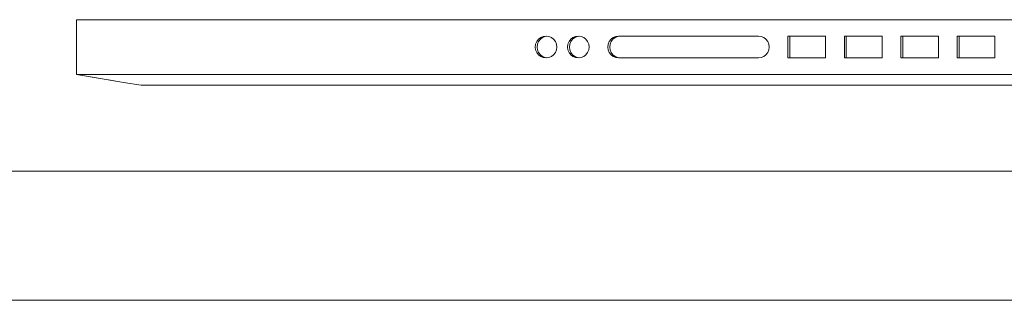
# Model space of a CAD drawing. Header units: millimetres. Extents: x -30280 to 100171, y -17460 to 4378.
# Tile 273 of 281: x 84072 to 84301, y -9110 to -9045. Entities that reach past the tile are written whole.
import ezdxf

# ---------------------------------------------------------------- set-up
doc = ezdxf.new("R2010")
doc.units = ezdxf.units.MM
doc.header["$MEASUREMENT"] = 0
doc.linetypes.add('Wipeout_Contour', pattern=[1000, 0, -1000])
doc.layers.add('Nuevo_09_EI_Mobiliari general', color=7, linetype='Continuous')
doc.layers.add('Nuevo_09_EI_Mobiliari general_Pluma_Nº__1', color=7, linetype='Continuous', lineweight=5)

# ---------------------------------------------------------------- blocks, each defined once
blk = doc.blocks.new('Elem Sección_294_3', base_point=(91863.52, -13459.98))
at = {"color": 254, "linetype": 'Wipeout_Contour', "lineweight": 0, "ltscale": 338310.632974}
blk.add_wipeout([(84093.23, -9057.44), (84093.23, -9044.74), (84090.7, -9044.74), (84090.7, -9057.44)], dxfattribs=at).dxf.layer = 'Nuevo_09_EI_Mobiliari general'
at = {"color": 254, "linetype": 'Wipeout_Contour', "lineweight": 0, "ltscale": 338715.089444}
blk.add_wipeout([(84193.49, -9048.63), (84193.94, -9048.63), (84194.36, -9048.58), (84194.14, -9048.55)], dxfattribs=at).dxf.layer = 'Nuevo_09_EI_Mobiliari general'
at = {"color": 254, "linetype": 'Wipeout_Contour', "lineweight": 0, "ltscale": 338744.928845}
blk.add_wipeout([(84200.99, -9048.63), (84201.44, -9048.63), (84201.86, -9048.58), (84201.64, -9048.55)], dxfattribs=at).dxf.layer = 'Nuevo_09_EI_Mobiliari general'
at = {"color": 254, "linetype": 'Wipeout_Contour', "lineweight": 0, "ltscale": 338782.662777}
blk.add_wipeout([(84210.82, -9048.63), (84211.46, -9048.55), (84211.02, -9048.55), (84210.37, -9048.63)], dxfattribs=at).dxf.layer = 'Nuevo_09_EI_Mobiliari general'
at = {"color": 254, "linetype": 'Wipeout_Contour', "lineweight": 0, "ltscale": 338941.674305}
blk.add_wipeout([(84250.85, -9053.63), (84250.85, -9048.55), (84250.41, -9048.55), (84250.41, -9053.63)], dxfattribs=at).dxf.layer = 'Nuevo_09_EI_Mobiliari general'
at = {"color": 254, "linetype": 'Wipeout_Contour', "lineweight": 0, "ltscale": 338993.893522}
blk.add_wipeout([(84263.98, -9053.63), (84263.98, -9048.55), (84263.54, -9048.55), (84263.54, -9053.63)], dxfattribs=at).dxf.layer = 'Nuevo_09_EI_Mobiliari general'
at = {"color": 254, "linetype": 'Wipeout_Contour', "lineweight": 0, "ltscale": 339046.112832}
blk.add_wipeout([(84277.11, -9053.63), (84277.11, -9048.55), (84276.67, -9048.55), (84276.67, -9053.63)], dxfattribs=at).dxf.layer = 'Nuevo_09_EI_Mobiliari general'
at = {"color": 254, "linetype": 'Wipeout_Contour', "lineweight": 0, "ltscale": 339098.332234}
blk.add_wipeout([(84290.24, -9053.63), (84290.24, -9048.55), (84289.8, -9048.55), (84289.8, -9053.63)], dxfattribs=at).dxf.layer = 'Nuevo_09_EI_Mobiliari general'
at = {"color": 254, "linetype": 'Wipeout_Contour', "lineweight": 0, "ltscale": 338709.179929}
blk.add_wipeout([(84192.42, -9052.36), (84192.17, -9051.74), (84191.72, -9051.74), (84191.97, -9052.36)], dxfattribs=at).dxf.layer = 'Nuevo_09_EI_Mobiliari general'
at = {"color": 254, "linetype": 'Wipeout_Contour', "lineweight": 0, "ltscale": 338739.019197}
blk.add_wipeout([(84199.92, -9052.36), (84199.67, -9051.74), (84199.23, -9051.74), (84199.48, -9052.36)], dxfattribs=at).dxf.layer = 'Nuevo_09_EI_Mobiliari general'
at = {"color": 254, "linetype": 'Wipeout_Contour', "lineweight": 0, "ltscale": 338777.848892}
blk.add_wipeout([(84209.7, -9052.88), (84209.3, -9052.36), (84208.85, -9052.36), (84209.25, -9052.88)], dxfattribs=at).dxf.layer = 'Nuevo_09_EI_Mobiliari general'
at = {"layer": 'Nuevo_09_EI_Mobiliari general_Pluma_Nº__1', "color": 7, "linetype": 'Continuous', "lineweight": 5}
blk.add_line((84336.07, -9044.74), (84093.23, -9044.74), dxfattribs=at)
at = {"color": 254, "linetype": 'Wipeout_Contour', "lineweight": 0, "ltscale": 338301.159569}
blk.add_wipeout([(84090.7, -9057.44), (84090.7, -9044.74), (84088.46, -9044.74), (84088.46, -9057.44)], dxfattribs=at).dxf.layer = 'Nuevo_09_EI_Mobiliari general'
at = {"color": 254, "linetype": 'Wipeout_Contour', "lineweight": 0, "ltscale": 338713.110182}
blk.add_wipeout([(84193.33, -9048.89), (84193.94, -9048.63), (84193.49, -9048.63), (84192.89, -9048.89)], dxfattribs=at).dxf.layer = 'Nuevo_09_EI_Mobiliari general'
at = {"color": 254, "linetype": 'Wipeout_Contour', "lineweight": 0, "ltscale": 338742.949579}
blk.add_wipeout([(84200.84, -9048.89), (84201.44, -9048.63), (84200.99, -9048.63), (84200.39, -9048.89)], dxfattribs=at).dxf.layer = 'Nuevo_09_EI_Mobiliari general'
at = {"color": 254, "linetype": 'Wipeout_Contour', "lineweight": 0, "ltscale": 338780.248869}
blk.add_wipeout([(84210.21, -9048.89), (84210.82, -9048.63), (84210.37, -9048.63), (84209.77, -9048.89)], dxfattribs=at).dxf.layer = 'Nuevo_09_EI_Mobiliari general'
at = {"color": 254, "linetype": 'Wipeout_Contour', "lineweight": 0, "ltscale": 338959.080714}
blk.add_wipeout([(84250.85, -9048.55), (84250.85, -9053.63), (84259.16, -9053.63), (84259.16, -9048.55)], dxfattribs=at).dxf.layer = 'Nuevo_09_EI_Mobiliari general'
at = {"color": 254, "linetype": 'Wipeout_Contour', "lineweight": 0, "ltscale": 339011.299964}
blk.add_wipeout([(84272.29, -9048.55), (84263.98, -9048.55), (84263.98, -9053.63), (84272.29, -9053.63)], dxfattribs=at).dxf.layer = 'Nuevo_09_EI_Mobiliari general'
at = {"color": 254, "linetype": 'Wipeout_Contour', "lineweight": 0, "ltscale": 339063.519302}
blk.add_wipeout([(84277.11, -9048.55), (84277.11, -9053.63), (84285.42, -9053.63), (84285.42, -9048.55)], dxfattribs=at).dxf.layer = 'Nuevo_09_EI_Mobiliari general'
at = {"color": 254, "linetype": 'Wipeout_Contour', "lineweight": 0, "ltscale": 339115.738737}
blk.add_wipeout([(84290.24, -9048.55), (84290.24, -9053.63), (84298.55, -9053.63), (84298.55, -9048.55)], dxfattribs=at).dxf.layer = 'Nuevo_09_EI_Mobiliari general'
at = {"color": 254, "linetype": 'Wipeout_Contour', "lineweight": 0, "ltscale": 338710.710541}
blk.add_wipeout([(84192.81, -9052.88), (84192.42, -9052.36), (84191.97, -9052.36), (84192.37, -9052.88)], dxfattribs=at).dxf.layer = 'Nuevo_09_EI_Mobiliari general'
at = {"color": 254, "linetype": 'Wipeout_Contour', "lineweight": 0, "ltscale": 338740.549789}
blk.add_wipeout([(84200.32, -9052.88), (84199.92, -9052.36), (84199.48, -9052.36), (84199.87, -9052.88)], dxfattribs=at).dxf.layer = 'Nuevo_09_EI_Mobiliari general'
at = {"color": 254, "linetype": 'Wipeout_Contour', "lineweight": 0, "ltscale": 338779.867963}
blk.add_wipeout([(84210.21, -9053.29), (84209.7, -9052.88), (84209.25, -9052.88), (84209.77, -9053.29)], dxfattribs=at).dxf.layer = 'Nuevo_09_EI_Mobiliari general'
at = {"color": 254, "linetype": 'Wipeout_Contour', "lineweight": 0, "ltscale": 508211.682689}
blk.add_wipeout([(84093.23, -9057.44), (84095.83, -9059.35), (84099.92, -9059.98), (84334.4, -9059.98), (84337.27, -9059.35), (84336.07, -9057.44)], dxfattribs=at).dxf.layer = 'Nuevo_09_EI_Mobiliari general'
at = {"layer": 'Nuevo_09_EI_Mobiliari general_Pluma_Nº__1', "color": 7, "linetype": 'Continuous', "lineweight": 5}
for p, q in [((84093.23, -9044.74), (84090.7, -9044.74)), ((84259.16, -9048.55), (84250.41, -9048.55)), ((84250.41, -9048.55), (84250.41, -9053.63)), ((84250.85, -9053.63), (84250.85, -9048.55)), ((84259.16, -9053.63), (84259.16, -9048.55)), ((84272.29, -9048.55), (84263.54, -9048.55)), ((84263.54, -9048.55), (84263.54, -9053.63)), ((84263.98, -9053.63), (84263.98, -9048.55)), ((84272.29, -9053.63), (84272.29, -9048.55)), ((84285.42, -9048.55), (84276.67, -9048.55)), ((84276.67, -9048.55), (84276.67, -9053.63)), ((84277.11, -9053.63), (84277.11, -9048.55)), ((84285.42, -9053.63), (84285.42, -9048.55)), ((84298.55, -9048.55), (84289.8, -9048.55)), ((84289.8, -9048.55), (84289.8, -9053.63)), ((84290.24, -9053.63), (84290.24, -9048.55)), ((84298.55, -9053.63), (84298.55, -9048.55)), ((84250.41, -9053.63), (84259.16, -9053.63)), ((84263.54, -9053.63), (84272.29, -9053.63)), ((84276.67, -9053.63), (84285.42, -9053.63)), ((84289.8, -9053.63), (84298.55, -9053.63)), ((84099.92, -9059.98), (84334.4, -9059.98))]:
    blk.add_line(p, q, dxfattribs=at)
at = {"color": 254, "linetype": 'Wipeout_Contour', "lineweight": 0, "ltscale": 338293.155517}
blk.add_wipeout([(84088.46, -9057.44), (84088.46, -9044.74), (84086.67, -9044.74), (84086.67, -9057.44)], dxfattribs=at).dxf.layer = 'Nuevo_09_EI_Mobiliari general'
at = {"color": 254, "linetype": 'Wipeout_Contour', "lineweight": 0, "ltscale": 338711.021248}
blk.add_wipeout([(84192.81, -9049.29), (84193.33, -9048.89), (84192.89, -9048.89), (84192.37, -9049.29)], dxfattribs=at).dxf.layer = 'Nuevo_09_EI_Mobiliari general'
at = {"color": 254, "linetype": 'Wipeout_Contour', "lineweight": 0, "ltscale": 338740.860631}
blk.add_wipeout([(84200.32, -9049.29), (84200.84, -9048.89), (84200.39, -9048.89), (84199.87, -9049.29)], dxfattribs=at).dxf.layer = 'Nuevo_09_EI_Mobiliari general'
at = {"color": 254, "linetype": 'Wipeout_Contour', "lineweight": 0, "ltscale": 338778.159902}
blk.add_wipeout([(84209.7, -9049.29), (84210.21, -9048.89), (84209.77, -9048.89), (84209.25, -9049.29)], dxfattribs=at).dxf.layer = 'Nuevo_09_EI_Mobiliari general'
at = {"color": 254, "linetype": 'Wipeout_Contour', "lineweight": 0, "ltscale": 338712.729648}
blk.add_wipeout([(84193.33, -9053.29), (84192.81, -9052.88), (84192.37, -9052.88), (84192.89, -9053.29)], dxfattribs=at).dxf.layer = 'Nuevo_09_EI_Mobiliari general'
at = {"color": 254, "linetype": 'Wipeout_Contour', "lineweight": 0, "ltscale": 338742.56888}
blk.add_wipeout([(84200.84, -9053.29), (84200.32, -9052.88), (84199.87, -9052.88), (84200.39, -9053.29)], dxfattribs=at).dxf.layer = 'Nuevo_09_EI_Mobiliari general'
at = {"color": 254, "linetype": 'Wipeout_Contour', "lineweight": 0, "ltscale": 338782.237935}
blk.add_wipeout([(84210.82, -9053.54), (84210.21, -9053.29), (84209.77, -9053.29), (84210.37, -9053.54)], dxfattribs=at).dxf.layer = 'Nuevo_09_EI_Mobiliari general'
at = {"color": 254, "linetype": 'Wipeout_Contour', "lineweight": 0, "ltscale": 338320.274043}
blk.add_wipeout([(84095.83, -9059.35), (84093.23, -9057.44), (84090.7, -9057.44), (84095, -9059.21)], dxfattribs=at).dxf.layer = 'Nuevo_09_EI_Mobiliari general'
at = {"layer": 'Nuevo_09_EI_Mobiliari general_Pluma_Nº__1', "color": 7, "linetype": 'Continuous', "lineweight": 5}
blk.add_line((84090.7, -9044.74), (84088.46, -9044.74), dxfattribs=at)
at = {"color": 254, "linetype": 'Wipeout_Contour', "lineweight": 0, "ltscale": 338287.166281}
blk.add_wipeout([(84086.67, -9057.44), (84086.67, -9044.74), (84085.45, -9044.74), (84085.45, -9057.44)], dxfattribs=at).dxf.layer = 'Nuevo_09_EI_Mobiliari general'
at = {"color": 254, "linetype": 'Wipeout_Contour', "lineweight": 0, "ltscale": 338709.399633}
blk.add_wipeout([(84192.42, -9049.82), (84192.81, -9049.29), (84192.37, -9049.29), (84191.97, -9049.82)], dxfattribs=at).dxf.layer = 'Nuevo_09_EI_Mobiliari general'
at = {"color": 254, "linetype": 'Wipeout_Contour', "lineweight": 0, "ltscale": 338739.238997}
blk.add_wipeout([(84199.92, -9049.82), (84200.32, -9049.29), (84199.87, -9049.29), (84199.48, -9049.82)], dxfattribs=at).dxf.layer = 'Nuevo_09_EI_Mobiliari general'
at = {"color": 254, "linetype": 'Wipeout_Contour', "lineweight": 0, "ltscale": 338776.538244}
blk.add_wipeout([(84209.3, -9049.82), (84209.7, -9049.29), (84209.25, -9049.29), (84208.85, -9049.82)], dxfattribs=at).dxf.layer = 'Nuevo_09_EI_Mobiliari general'
at = {"color": 254, "linetype": 'Wipeout_Contour', "lineweight": 0, "ltscale": 338715.099642}
blk.add_wipeout([(84193.94, -9053.54), (84193.33, -9053.29), (84192.89, -9053.29), (84193.49, -9053.54)], dxfattribs=at).dxf.layer = 'Nuevo_09_EI_Mobiliari general'
at = {"color": 254, "linetype": 'Wipeout_Contour', "lineweight": 0, "ltscale": 338744.938864}
blk.add_wipeout([(84201.44, -9053.54), (84200.84, -9053.29), (84200.39, -9053.29), (84200.99, -9053.54)], dxfattribs=at).dxf.layer = 'Nuevo_09_EI_Mobiliari general'
at = {"color": 254, "linetype": 'Wipeout_Contour', "lineweight": 0, "ltscale": 338784.797292}
blk.add_wipeout([(84211.46, -9053.63), (84210.82, -9053.54), (84210.37, -9053.54), (84211.02, -9053.63)], dxfattribs=at).dxf.layer = 'Nuevo_09_EI_Mobiliari general'
at = {"color": 254, "linetype": 'Wipeout_Contour', "lineweight": 0, "ltscale": 253733.592493}
blk.add_wipeout([(84095, -9059.21), (84090.7, -9057.44), (84088.46, -9057.44)], dxfattribs=at).dxf.layer = 'Nuevo_09_EI_Mobiliari general'
at = {"layer": 'Nuevo_09_EI_Mobiliari general_Pluma_Nº__1', "color": 7, "linetype": 'Continuous', "lineweight": 5}
blk.add_line((84088.46, -9044.74), (84086.67, -9044.74), dxfattribs=at)
at = {"color": 254, "linetype": 'Wipeout_Contour', "lineweight": 0, "ltscale": 338283.600017}
blk.add_wipeout([(84085.45, -9057.44), (84085.45, -9044.74), (84084.88, -9044.74), (84084.88, -9057.44)], dxfattribs=at).dxf.layer = 'Nuevo_09_EI_Mobiliari general'
at = {"color": 254, "linetype": 'Wipeout_Contour', "lineweight": 0, "ltscale": 338708.355855}
blk.add_wipeout([(84192.17, -9050.43), (84192.42, -9049.82), (84191.97, -9049.82), (84191.72, -9050.43)], dxfattribs=at).dxf.layer = 'Nuevo_09_EI_Mobiliari general'
at = {"color": 254, "linetype": 'Wipeout_Contour', "lineweight": 0, "ltscale": 338738.195195}
blk.add_wipeout([(84199.67, -9050.43), (84199.92, -9049.82), (84199.48, -9049.82), (84199.23, -9050.43)], dxfattribs=at).dxf.layer = 'Nuevo_09_EI_Mobiliari general'
at = {"color": 254, "linetype": 'Wipeout_Contour', "lineweight": 0, "ltscale": 338775.494414}
blk.add_wipeout([(84209.05, -9050.43), (84209.3, -9049.82), (84208.85, -9049.82), (84208.6, -9050.43)], dxfattribs=at).dxf.layer = 'Nuevo_09_EI_Mobiliari general'
at = {"color": 254, "linetype": 'Wipeout_Contour', "lineweight": 0, "ltscale": 338717.144766}
blk.add_wipeout([(84193.49, -9053.54), (84194.14, -9053.63), (84194.36, -9053.6), (84193.94, -9053.54)], dxfattribs=at).dxf.layer = 'Nuevo_09_EI_Mobiliari general'
at = {"color": 254, "linetype": 'Wipeout_Contour', "lineweight": 0, "ltscale": 338746.983986}
blk.add_wipeout([(84200.99, -9053.54), (84201.64, -9053.63), (84201.86, -9053.6), (84201.44, -9053.54)], dxfattribs=at).dxf.layer = 'Nuevo_09_EI_Mobiliari general'
at = {"color": 254, "linetype": 'Wipeout_Contour', "lineweight": 0, "ltscale": 253729.716733}
blk.add_wipeout([(84095, -9059.21), (84088.46, -9057.44), (84086.67, -9057.44)], dxfattribs=at).dxf.layer = 'Nuevo_09_EI_Mobiliari general'
at = {"layer": 'Nuevo_09_EI_Mobiliari general_Pluma_Nº__1', "color": 7, "linetype": 'Continuous', "lineweight": 5}
for p, q in [((84085.45, -9044.74), (84084.88, -9044.74)), ((84086.67, -9044.74), (84085.45, -9044.74))]:
    blk.add_line(p, q, dxfattribs=at)
at = {"color": 254, "linetype": 'Wipeout_Contour', "lineweight": 0, "ltscale": 338707.96105}
blk.add_wipeout([(84192.08, -9051.09), (84192.17, -9050.43), (84191.72, -9050.43), (84191.64, -9051.09)], dxfattribs=at).dxf.layer = 'Nuevo_09_EI_Mobiliari general'
at = {"color": 254, "linetype": 'Wipeout_Contour', "lineweight": 0, "ltscale": 338737.800367}
blk.add_wipeout([(84199.58, -9051.09), (84199.67, -9050.43), (84199.23, -9050.43), (84199.14, -9051.09)], dxfattribs=at).dxf.layer = 'Nuevo_09_EI_Mobiliari general'
at = {"color": 254, "linetype": 'Wipeout_Contour', "lineweight": 0, "ltscale": 338775.099554}
blk.add_wipeout([(84208.96, -9051.09), (84209.05, -9050.43), (84208.6, -9050.43), (84208.52, -9051.09)], dxfattribs=at).dxf.layer = 'Nuevo_09_EI_Mobiliari general'
at = {"color": 254, "linetype": 'Wipeout_Contour', "lineweight": 0, "ltscale": 253726.808564}
blk.add_wipeout([(84095, -9059.21), (84086.67, -9057.44), (84085.45, -9057.44)], dxfattribs=at).dxf.layer = 'Nuevo_09_EI_Mobiliari general'
at = {"color": 254, "linetype": 'Wipeout_Contour', "lineweight": 0, "ltscale": 338708.242128}
blk.add_wipeout([(84192.17, -9051.74), (84192.08, -9051.09), (84191.64, -9051.09), (84191.72, -9051.74)], dxfattribs=at).dxf.layer = 'Nuevo_09_EI_Mobiliari general'
at = {"color": 254, "linetype": 'Wipeout_Contour', "lineweight": 0, "ltscale": 338738.081419}
blk.add_wipeout([(84199.67, -9051.74), (84199.58, -9051.09), (84199.14, -9051.09), (84199.23, -9051.74)], dxfattribs=at).dxf.layer = 'Nuevo_09_EI_Mobiliari general'
at = {"color": 254, "linetype": 'Wipeout_Contour', "lineweight": 0, "ltscale": 338775.380576}
blk.add_wipeout([(84209.05, -9051.74), (84208.96, -9051.09), (84208.52, -9051.09), (84208.6, -9051.74)], dxfattribs=at).dxf.layer = 'Nuevo_09_EI_Mobiliari general'
at = {"color": 254, "linetype": 'Wipeout_Contour', "lineweight": 0, "ltscale": 253725.096558}
blk.add_wipeout([(84095, -9059.21), (84085.45, -9057.44), (84084.88, -9057.44)], dxfattribs=at).dxf.layer = 'Nuevo_09_EI_Mobiliari general'
at = {"layer": 'Nuevo_09_EI_Mobiliari general_Pluma_Nº__1', "color": 7, "linetype": 'Continuous', "lineweight": 5}
for p, q in [((84084.88, -9044.74), (84084.88, -9057.44)), ((84084.88, -9057.44), (84085.45, -9057.44)), ((84084.88, -9057.44), (84095, -9059.21)), ((84085.45, -9057.44), (84086.67, -9057.44)), ((84086.67, -9057.44), (84088.46, -9057.44)), ((84088.46, -9057.44), (84090.7, -9057.44)), ((84090.7, -9057.44), (84093.23, -9057.44)), ((84093.23, -9057.44), (84336.07, -9057.44)), ((84095, -9059.21), (84095.83, -9059.35)), ((84095.83, -9059.35), (84099.92, -9059.98))]:
    blk.add_line(p, q, dxfattribs=at)
at = {"color": 254, "linetype": 'Wipeout_Contour', "lineweight": 0, "ltscale": 2032307.271949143}
blk.add_wipeout([(84192.17, -9050.43), (84192.08, -9051.09), (84192.17, -9051.74), (84192.42, -9052.36), (84192.81, -9052.88), (84193.33, -9053.29), (84193.94, -9053.54), (84194.36, -9053.6), (84194.79, -9053.54), (84195.39, -9053.29), (84195.91, -9052.88), (84196.31, -9052.36), (84196.55, -9051.74), (84196.64, -9051.09), (84196.55, -9050.43), (84196.31, -9049.82), (84195.91, -9049.29), (84195.39, -9048.89), (84194.79, -9048.63), (84194.36, -9048.58), (84193.94, -9048.63), (84193.33, -9048.89), (84192.81, -9049.29), (84192.42, -9049.82)], dxfattribs=at).dxf.layer = 'Nuevo_09_EI_Mobiliari general'
at = {"color": 254, "linetype": 'Wipeout_Contour', "lineweight": 0, "ltscale": 2032486.307824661}
blk.add_wipeout([(84199.67, -9050.43), (84199.58, -9051.09), (84199.67, -9051.74), (84199.92, -9052.36), (84200.32, -9052.88), (84200.84, -9053.29), (84201.44, -9053.54), (84201.86, -9053.6), (84202.29, -9053.54), (84202.89, -9053.29), (84203.41, -9052.88), (84203.81, -9052.36), (84204.06, -9051.74), (84204.14, -9051.09), (84204.06, -9050.43), (84203.81, -9049.82), (84203.41, -9049.29), (84202.89, -9048.89), (84202.29, -9048.63), (84201.86, -9048.58), (84201.44, -9048.63), (84200.84, -9048.89), (84200.32, -9049.29), (84199.92, -9049.82)], dxfattribs=at).dxf.layer = 'Nuevo_09_EI_Mobiliari general'
at = {"color": 254, "linetype": 'Wipeout_Contour', "lineweight": 0, "ltscale": 338776.318325}
blk.add_wipeout([(84209.3, -9052.36), (84209.05, -9051.74), (84208.6, -9051.74), (84208.85, -9052.36)], dxfattribs=at).dxf.layer = 'Nuevo_09_EI_Mobiliari general'
at = {"layer": 'Nuevo_09_EI_Mobiliari general_Pluma_Nº__1', "color": 7, "linetype": 'Continuous', "lineweight": 5}
for p, q in [((84192.37, -9049.29), (84191.97, -9049.82)), ((84192.89, -9048.89), (84192.37, -9049.29)), ((84192.42, -9049.82), (84192.81, -9049.29)), ((84192.81, -9049.29), (84193.33, -9048.89)), ((84193.49, -9048.63), (84192.89, -9048.89)), ((84193.33, -9048.89), (84193.94, -9048.63)), ((84194.14, -9048.55), (84193.49, -9048.63)), ((84193.94, -9048.63), (84194.36, -9048.58)), ((84194.79, -9048.63), (84194.14, -9048.55)), ((84195.39, -9048.89), (84194.79, -9048.63)), ((84195.91, -9049.29), (84195.39, -9048.89)), ((84196.31, -9049.82), (84195.91, -9049.29)), ((84199.87, -9049.29), (84199.48, -9049.82)), ((84200.39, -9048.89), (84199.87, -9049.29)), ((84199.92, -9049.82), (84200.32, -9049.29)), ((84200.32, -9049.29), (84200.84, -9048.89)), ((84200.99, -9048.63), (84200.39, -9048.89)), ((84200.84, -9048.89), (84201.44, -9048.63)), ((84201.64, -9048.55), (84200.99, -9048.63)), ((84201.44, -9048.63), (84201.86, -9048.58)), ((84202.29, -9048.63), (84201.64, -9048.55)), ((84202.89, -9048.89), (84202.29, -9048.63)), ((84203.41, -9049.29), (84202.89, -9048.89)), ((84203.81, -9049.82), (84203.41, -9049.29)), ((84191.72, -9050.43), (84191.64, -9051.09)), ((84191.64, -9051.09), (84191.72, -9051.74)), ((84191.97, -9049.82), (84191.72, -9050.43)), ((84191.72, -9051.74), (84191.97, -9052.36)), ((84192.08, -9051.09), (84192.17, -9050.43)), ((84192.17, -9051.74), (84192.08, -9051.09)), ((84192.17, -9050.43), (84192.42, -9049.82)), ((84192.42, -9052.36), (84192.17, -9051.74)), ((84196.55, -9050.43), (84196.31, -9049.82)), ((84196.31, -9052.36), (84196.55, -9051.74)), ((84196.64, -9051.09), (84196.55, -9050.43)), ((84196.55, -9051.74), (84196.64, -9051.09)), ((84199.23, -9050.43), (84199.14, -9051.09)), ((84199.14, -9051.09), (84199.23, -9051.74)), ((84199.48, -9049.82), (84199.23, -9050.43)), ((84199.23, -9051.74), (84199.48, -9052.36)), ((84199.58, -9051.09), (84199.67, -9050.43)), ((84199.67, -9051.74), (84199.58, -9051.09)), ((84199.67, -9050.43), (84199.92, -9049.82)), ((84199.92, -9052.36), (84199.67, -9051.74)), ((84204.06, -9050.43), (84203.81, -9049.82)), ((84203.81, -9052.36), (84204.06, -9051.74)), ((84204.14, -9051.09), (84204.06, -9050.43)), ((84204.06, -9051.74), (84204.14, -9051.09)), ((84191.97, -9052.36), (84192.37, -9052.88)), ((84192.37, -9052.88), (84192.89, -9053.29)), ((84192.81, -9052.88), (84192.42, -9052.36)), ((84193.33, -9053.29), (84192.81, -9052.88)), ((84192.89, -9053.29), (84193.49, -9053.54)), ((84193.94, -9053.54), (84193.33, -9053.29)), ((84193.49, -9053.54), (84194.14, -9053.63)), ((84194.36, -9053.6), (84193.94, -9053.54)), ((84194.14, -9053.63), (84194.79, -9053.54)), ((84194.79, -9053.54), (84195.39, -9053.29)), ((84195.39, -9053.29), (84195.91, -9052.88)), ((84195.91, -9052.88), (84196.31, -9052.36)), ((84199.48, -9052.36), (84199.87, -9052.88)), ((84199.87, -9052.88), (84200.39, -9053.29)), ((84200.32, -9052.88), (84199.92, -9052.36)), ((84200.84, -9053.29), (84200.32, -9052.88)), ((84200.39, -9053.29), (84200.99, -9053.54)), ((84201.44, -9053.54), (84200.84, -9053.29)), ((84200.99, -9053.54), (84201.64, -9053.63)), ((84201.86, -9053.6), (84201.44, -9053.54)), ((84201.64, -9053.63), (84202.29, -9053.54)), ((84202.29, -9053.54), (84202.89, -9053.29)), ((84202.89, -9053.29), (84203.41, -9052.88)), ((84203.41, -9052.88), (84203.81, -9052.36))]:
    blk.add_line(p, q, dxfattribs=at)
at = {"color": 254, "linetype": 'Wipeout_Contour', "lineweight": 0, "ltscale": 2202522.850334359}
blk.add_wipeout([(84208.96, -9051.09), (84209.05, -9051.74), (84209.3, -9052.36), (84209.7, -9052.88), (84210.21, -9053.29), (84210.82, -9053.54), (84211.46, -9053.63), (84243.53, -9053.63), (84244.18, -9053.54), (84244.78, -9053.29), (84245.3, -9052.88), (84245.7, -9052.36), (84245.95, -9051.74), (84246.03, -9051.09), (84245.95, -9050.43), (84245.7, -9049.82), (84245.3, -9049.29), (84244.78, -9048.89), (84244.18, -9048.63), (84243.53, -9048.55), (84211.46, -9048.55), (84210.82, -9048.63), (84210.21, -9048.89), (84209.7, -9049.29), (84209.3, -9049.82), (84209.05, -9050.43)], dxfattribs=at).dxf.layer = 'Nuevo_09_EI_Mobiliari general'
at = {"layer": 'Nuevo_09_EI_Mobiliari general_Pluma_Nº__1', "color": 7, "linetype": 'Continuous', "lineweight": 5}
for p, q in [((84209.25, -9049.29), (84208.85, -9049.82)), ((84209.77, -9048.89), (84209.25, -9049.29)), ((84209.3, -9049.82), (84209.7, -9049.29)), ((84209.7, -9049.29), (84210.21, -9048.89)), ((84210.37, -9048.63), (84209.77, -9048.89)), ((84210.21, -9048.89), (84210.82, -9048.63)), ((84211.02, -9048.55), (84210.37, -9048.63)), ((84210.82, -9048.63), (84211.46, -9048.55)), ((84243.53, -9048.55), (84211.02, -9048.55)), ((84244.18, -9048.63), (84243.53, -9048.55)), ((84244.78, -9048.89), (84244.18, -9048.63)), ((84245.3, -9049.29), (84244.78, -9048.89)), ((84245.7, -9049.82), (84245.3, -9049.29)), ((84208.6, -9050.43), (84208.52, -9051.09)), ((84208.52, -9051.09), (84208.6, -9051.74)), ((84208.85, -9049.82), (84208.6, -9050.43)), ((84208.6, -9051.74), (84208.85, -9052.36)), ((84208.96, -9051.09), (84209.05, -9050.43)), ((84209.05, -9051.74), (84208.96, -9051.09)), ((84209.05, -9050.43), (84209.3, -9049.82)), ((84209.3, -9052.36), (84209.05, -9051.74)), ((84245.95, -9050.43), (84245.7, -9049.82)), ((84245.7, -9052.36), (84245.95, -9051.74)), ((84246.03, -9051.09), (84245.95, -9050.43)), ((84245.95, -9051.74), (84246.03, -9051.09)), ((84208.85, -9052.36), (84209.25, -9052.88)), ((84209.25, -9052.88), (84209.77, -9053.29)), ((84209.7, -9052.88), (84209.3, -9052.36)), ((84210.21, -9053.29), (84209.7, -9052.88)), ((84209.77, -9053.29), (84210.37, -9053.54)), ((84210.82, -9053.54), (84210.21, -9053.29)), ((84210.37, -9053.54), (84211.02, -9053.63)), ((84211.46, -9053.63), (84210.82, -9053.54)), ((84211.02, -9053.63), (84243.53, -9053.63)), ((84243.53, -9053.63), (84244.18, -9053.54)), ((84244.18, -9053.54), (84244.78, -9053.29)), ((84244.78, -9053.29), (84245.3, -9052.88)), ((84245.3, -9052.88), (84245.7, -9052.36))]:
    blk.add_line(p, q, dxfattribs=at)
blk = doc.blocks.new('Elem Sección_296_3', base_point=(91863.52, -13459.98))
at = {"layer": 'Nuevo_09_EI_Mobiliari general_Pluma_Nº__1', "color": 7, "linetype": 'Continuous', "lineweight": 5}
for p, q in [((84704.11, -9079.98), (83908.41, -9079.98)), ((84704.11, -9109.98), (83908.41, -9109.98))]:
    blk.add_line(p, q, dxfattribs=at)

msp = doc.modelspace()

# ---------------------------------------------------------------- block references
at = {"layer": 'Nuevo_09_EI_Mobiliari general', "lineweight": 0}
for name in ['Elem Sección_294_3', 'Elem Sección_296_3']:
    msp.add_blockref(name, (91863.52, -13459.98), dxfattribs=at)

doc.saveas('drawing.dxf')
